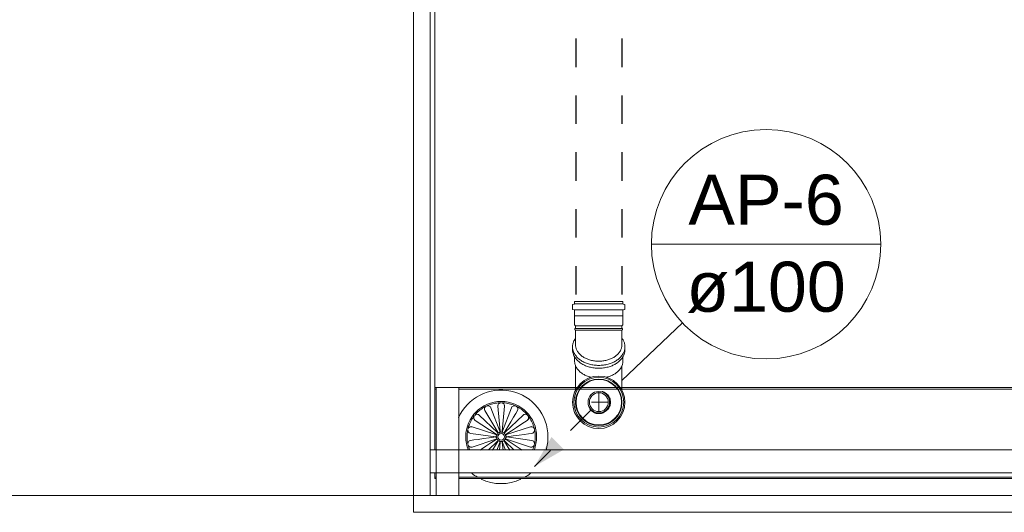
# Model space of a CAD drawing. Header units: millimetres. Extents: x 567 to 934, y -1 to 364.
# Tile 335 of 656: x 642.92 to 647.25, y 329.91 to 332.08. Entities that reach past the tile are written whole.
import ezdxf

# ---------------------------------------------------------------- set-up
doc = ezdxf.new("R2010")
doc.units = ezdxf.units.MM
doc.header["$MEASUREMENT"] = 0
doc.linetypes.add('JIS_02_1.2', pattern=[0.25, 0.125, -0.125])
doc.linetypes.add('NULL', pattern=[0])
for name, color, linetype, lineweight in [('AP-Condutos', 14, 'JIS_02_1.2', 25), ('AP-Indicação coluna', 14, 'Continuous', 13), ('Simbolos', 14, 'Continuous', 20), ('Simbolos_int', 14, 'Continuous', 15)]:
    doc.layers.add(name, color=color, linetype=linetype, lineweight=lineweight)
doc.layers.add('ARQ FINA', color=8, linetype='Continuous')
doc.styles.add('Arial', font='arial.ttf')

msp = doc.modelspace()

# ---------------------------------------------------------------- hatches: boundary and pattern name
at = {"layer": 'AP-Condutos', "linetype": 'Continuous'}
msp.add_hatch(color=151, dxfattribs=at).paths.add_polyline_path([(645.1854, 330.1107), (645.3153, 330.1857), (645.2604, 330.2406)])

# ---------------------------------------------------------------- linework, layer by layer
at = {"layer": 'AP-Condutos'}
for p, q in [((645.3667, 333.7422), (645.3667, 330.8357)), ((645.5699, 333.7422), (645.5699, 330.8357))]:
    msp.add_line(p, q, dxfattribs=at)
msp.add_lwpolyline([(645.4329, 330.3582), (645.1854, 330.1107)], dxfattribs=at)
msp.add_circle((645.4683, 330.3935), 0.05, dxfattribs=at)
at = {"layer": 'AP-Indicação coluna'}
for p, q in [((645.6993, 331.088), (646.7077, 331.088)), ((645.8369, 330.7418), (645.5696, 330.4893))]:
    msp.add_line(p, q, dxfattribs=at)
msp.add_circle((646.2035, 331.088), 0.5042, dxfattribs=at)
msp.add_circle((646.2035, 331.088), 0.5042, dxfattribs=at)
at = {"layer": 'ARQ FINA', "lineweight": 5}
for p, q in [((644.7471, 334.6552), (644.7471, 330.4575)), ((644.7271, 329.9835), (644.7271, 334.2552)), ((644.6531, 334.1812), (644.6531, 329.9095)), ((644.7471, 330.4575), (658.7511, 330.4575)), ((644.7471, 330.1835), (644.7471, 330.4575)), ((644.7531, 329.9835), (644.7531, 330.4575)), ((644.8531, 329.9835), (644.8531, 330.4575)), ((644.7531, 330.4512), (644.7471, 330.4512)), ((658.6451, 330.4512), (644.8531, 330.4512)), ((645.0329, 330.2655), (644.994, 330.3694)), ((645.0241, 330.3763), (645.0341, 330.2658)), ((645.0441, 330.2658), (645.0541, 330.3763)), ((645.0842, 330.3694), (645.0453, 330.2655)), ((645.023, 330.2604), (644.9428, 330.3371)), ((644.967, 330.3564), (645.0239, 330.2612)), ((645.1353, 330.3371), (645.0552, 330.2604)), ((645.0162, 330.2515), (644.9108, 330.2859)), ((644.9241, 330.3137), (645.0167, 330.2527)), ((645.1674, 330.2859), (645.062, 330.2515)), ((644.9054, 330.2564), (645.0141, 330.2418)), ((645.0141, 330.2406), (645.007, 330.2398)), ((645.0141, 330.2418), (645.0071, 330.2427)), ((645.0641, 330.2418), (645.0712, 330.2426)), ((645.1741, 330.2258), (645.0641, 330.2406)), ((645.0641, 330.2406), (645.0712, 330.2396)), ((644.9108, 330.1965), (645.0162, 330.2309)), ((644.984, 330.1847), (645.023, 330.222)), ((645.0203, 330.1833), (645.0329, 330.2169)), ((645.0341, 330.2166), (645.0311, 330.1833)), ((645.0471, 330.1833), (645.0441, 330.2166)), ((645.0453, 330.2169), (645.0579, 330.1833)), ((645.077, 330.1832), (645.0543, 330.2212)), ((645.0552, 330.222), (645.0942, 330.1847)), ((645.132, 330.1832), (645.0614, 330.2298)), ((645.062, 330.2309), (645.1674, 330.1965)), ((658.0591, 330.1835), (644.7271, 330.1835)), ((658.0591, 330.0835), (644.7271, 330.0835)), ((644.7471, 330.0575), (644.7471, 330.0835)), ((644.7531, 330.0639), (644.7471, 330.0639)), ((644.7531, 330.0575), (644.7471, 330.0575)), ((658.6451, 330.0639), (644.8531, 330.0639)), ((658.6451, 330.0575), (644.8531, 330.0575)), ((637.2497, 329.9835), (671.0908, 329.9835)), ((658.7711, 329.9835), (644.7271, 329.9835)), ((644.6531, 329.9095), (658.8451, 329.9095))]:
    msp.add_line(p, q, dxfattribs=at)
for points in [[(644.9727, 330.3757), (644.9674, 330.373), (644.9622, 330.37), (644.9571, 330.3668), (644.9521, 330.3634), (644.9473, 330.3599), (644.9427, 330.3561), (644.9381, 330.3521), (644.9338, 330.348), (644.9296, 330.3437), (644.9256, 330.3393), (644.9227, 330.3358)], [(644.967, 330.3564), (644.9658, 330.3601), (644.9655, 330.3636), (644.9661, 330.367), (644.9673, 330.3699), (644.9681, 330.3713), (644.9685, 330.3719), (644.969, 330.3725), (644.9695, 330.3731), (644.97, 330.3736), (644.9706, 330.3741), (644.9711, 330.3746), (644.9715, 330.3749), (644.972, 330.3752), (644.9727, 330.3757)], [(645.0377, 330.3912), (645.0317, 330.391), (645.0257, 330.3906), (645.0197, 330.3899), (645.0138, 330.3891), (645.0079, 330.3879), (645.0021, 330.3866), (644.9963, 330.385), (644.9906, 330.3831), (644.9849, 330.3811), (644.9794, 330.3788), (644.9753, 330.377)], [(644.9753, 330.377), (644.9767, 330.3774), (644.9771, 330.3775), (644.9775, 330.3776), (644.9786, 330.3778), (644.9798, 330.3779), (644.9803, 330.3779), (644.9809, 330.3779), (644.9821, 330.3778), (644.9832, 330.3776), (644.9863, 330.3767), (644.9892, 330.3751), (644.9919, 330.3726), (644.994, 330.3694)], [(644.994, 330.3694), (644.9904, 330.3742)], [(645.0241, 330.3763), (645.0246, 330.3801), (645.0259, 330.3834), (645.0278, 330.3862), (645.0302, 330.3884), (645.0315, 330.3892), (645.0322, 330.3896), (645.0329, 330.3899), (645.0336, 330.3902), (645.0343, 330.3905), (645.035, 330.3907), (645.0357, 330.3909), (645.0363, 330.391), (645.0368, 330.3911), (645.0377, 330.3912)], [(645.0253, 330.3821), (645.0241, 330.3763)], [(645.1029, 330.377), (645.0974, 330.3794), (645.0918, 330.3816), (645.0862, 330.3836), (645.0804, 330.3854), (645.0747, 330.3869), (645.0688, 330.3882), (645.0629, 330.3893), (645.0569, 330.3901), (645.051, 330.3907), (645.045, 330.3911), (645.0405, 330.3912)], [(645.0405, 330.3912), (645.0419, 330.391), (645.0424, 330.3909), (645.0428, 330.3908), (645.0439, 330.3905), (645.0449, 330.3901), (645.0455, 330.3898), (645.046, 330.3896), (645.047, 330.389), (645.048, 330.3884), (645.0503, 330.3862), (645.0523, 330.3834), (645.0536, 330.3801), (645.0541, 330.3763)], [(645.0541, 330.3763), (645.0529, 330.3821)], [(645.0842, 330.3694), (645.0863, 330.3726), (645.0889, 330.3751), (645.0919, 330.3767), (645.0949, 330.3776), (645.0965, 330.3778), (645.0973, 330.3779), (645.098, 330.3779), (645.0988, 330.3778), (645.0996, 330.3778), (645.1003, 330.3777), (645.1009, 330.3775), (645.1015, 330.3774), (645.102, 330.3772), (645.1029, 330.377)], [(645.0878, 330.3742), (645.0842, 330.3694)], [(645.1555, 330.3358), (645.1516, 330.3404), (645.1475, 330.3448), (645.1433, 330.3491), (645.1389, 330.3532), (645.1344, 330.3571), (645.1296, 330.3608), (645.1248, 330.3643), (645.1198, 330.3676), (645.1147, 330.3708), (645.1094, 330.3737), (645.1055, 330.3757)], [(645.1055, 330.3757), (645.1066, 330.3749), (645.107, 330.3747), (645.1074, 330.3744), (645.1082, 330.3736), (645.109, 330.3728), (645.1093, 330.3724), (645.1097, 330.3719), (645.1103, 330.371), (645.1109, 330.3699), (645.1121, 330.367), (645.1127, 330.3636), (645.1124, 330.3601), (645.1112, 330.3564)], [(644.9209, 330.3336), (644.9173, 330.3288), (644.9139, 330.3239), (644.9107, 330.3188), (644.9077, 330.3136), (644.9049, 330.3083), (644.9024, 330.3029), (644.9, 330.2974), (644.8979, 330.2918), (644.896, 330.2861), (644.8943, 330.2803), (644.8932, 330.276)], [(644.9241, 330.3137), (644.9214, 330.3165), (644.9197, 330.3196), (644.9187, 330.3228), (644.9185, 330.326), (644.9187, 330.3276), (644.9188, 330.3283), (644.919, 330.3291), (644.9192, 330.3298), (644.9194, 330.3305), (644.9197, 330.3312), (644.9199, 330.3318), (644.9202, 330.3324), (644.9205, 330.3328), (644.9209, 330.3336)], [(644.9227, 330.3358), (644.9238, 330.3368), (644.9241, 330.3371), (644.9245, 330.3374), (644.9254, 330.338), (644.9264, 330.3386), (644.9269, 330.3389), (644.9274, 330.3391), (644.9284, 330.3395), (644.9296, 330.3399), (644.9327, 330.3404), (644.9361, 330.3402), (644.9395, 330.3391), (644.9428, 330.3371)], [(644.9428, 330.3371), (644.9375, 330.3399)], [(644.9655, 330.3622), (644.967, 330.3564)], [(645.1112, 330.3564), (645.1037, 330.3438), (645.0938, 330.3272), (645.0819, 330.3075), (645.0686, 330.2852), (645.0542, 330.2612)], [(645.1112, 330.3564), (645.1127, 330.3622)], [(645.1353, 330.3371), (645.1387, 330.3391), (645.1421, 330.3402), (645.1454, 330.3404), (645.1486, 330.3399), (645.1501, 330.3394), (645.1508, 330.3391), (645.1515, 330.3388), (645.1522, 330.3384), (645.1528, 330.338), (645.1534, 330.3376), (645.154, 330.3372), (645.1544, 330.3368), (645.1548, 330.3365), (645.1555, 330.3358)], [(645.1407, 330.3399), (645.1353, 330.3371)], [(645.1572, 330.3336), (645.158, 330.3324), (645.1582, 330.332), (645.1584, 330.3316), (645.1588, 330.3305), (645.1591, 330.3294), (645.1593, 330.3289), (645.1594, 330.3283), (645.1596, 330.3272), (645.1597, 330.326), (645.1595, 330.3228), (645.1585, 330.3196), (645.1567, 330.3165), (645.154, 330.3137)], [(645.185, 330.276), (645.1835, 330.2818), (645.1818, 330.2875), (645.1798, 330.2932), (645.1776, 330.2988), (645.1752, 330.3043), (645.1726, 330.3097), (645.1697, 330.3149), (645.1667, 330.3201), (645.1634, 330.3251), (645.16, 330.33), (645.1572, 330.3336)], [(644.8932, 330.276), (644.8937, 330.2773), (644.8939, 330.2777), (644.8941, 330.2781), (644.8946, 330.2791), (644.8953, 330.28), (644.8956, 330.2805), (644.896, 330.2809), (644.8967, 330.2818), (644.8976, 330.2826), (644.9002, 330.2844), (644.9034, 330.2857), (644.9069, 330.2862), (644.9108, 330.2859)], [(644.9108, 330.2859), (644.9048, 330.286)], [(644.9203, 330.3183), (644.9241, 330.3137)], [(645.154, 330.3137), (645.1418, 330.3056), (645.1257, 330.295), (645.1065, 330.2823), (645.0848, 330.268), (645.0614, 330.2527)], [(645.154, 330.3137), (645.1579, 330.3183)], [(645.1674, 330.2859), (645.1713, 330.2862), (645.1748, 330.2857), (645.1779, 330.2844), (645.1806, 330.2826), (645.1817, 330.2815), (645.1822, 330.2809), (645.1827, 330.2803), (645.1831, 330.2797), (645.1836, 330.2791), (645.1839, 330.2784), (645.1842, 330.2778), (645.1845, 330.2773), (645.1847, 330.2768), (645.185, 330.276)], [(645.1734, 330.286), (645.1674, 330.2859)], [(644.8925, 330.2732), (644.8914, 330.2673), (644.8905, 330.2614), (644.8898, 330.2554), (644.8893, 330.2494), (644.8891, 330.2434), (644.8891, 330.2412)], [(644.8891, 330.2412), (644.8892, 330.2352), (644.8896, 330.2292), (644.8902, 330.2232), (644.891, 330.2173), (644.8921, 330.2114), (644.8925, 330.2092)], [(644.9054, 330.2564), (644.9014, 330.2575), (644.8981, 330.2595), (644.8956, 330.262), (644.8938, 330.2649), (644.8932, 330.2664), (644.893, 330.2672), (644.8928, 330.268), (644.8926, 330.2688), (644.8925, 330.2696), (644.8924, 330.2703), (644.8924, 330.271), (644.8924, 330.2717), (644.8924, 330.2722), (644.8925, 330.2732)], [(644.8989, 330.2589), (644.9013, 330.2575), (644.9054, 330.2564)], [(644.9041, 330.2258), (644.9187, 330.2277), (644.9377, 330.2303), (644.9606, 330.2334), (644.9863, 330.2369), (645.0141, 330.2406)], [(645.0162, 330.2515), (645.0176, 330.2508), (645.0183, 330.2503), (645.0188, 330.2496), (645.019, 330.2493), (645.0192, 330.2489), (645.0195, 330.2481), (645.0196, 330.2477), (645.0196, 330.2473), (645.0196, 330.2465), (645.0196, 330.246), (645.0195, 330.2455), (645.0193, 330.245), (645.0191, 330.2445), (645.0189, 330.2441), (645.0186, 330.2437), (645.0182, 330.2433), (645.0179, 330.2429), (645.0174, 330.2426), (645.017, 330.2424), (645.0161, 330.242), (645.0141, 330.2418)], [(645.0141, 330.2418), (645.0157, 330.2419), (645.0165, 330.2421), (645.0172, 330.2425), (645.0175, 330.2427), (645.0179, 330.2429), (645.0184, 330.2435)], [(645.0141, 330.2406), (645.0157, 330.2405), (645.0165, 330.2403), (645.0172, 330.2399), (645.0175, 330.2397), (645.0179, 330.2395), (645.0184, 330.2389), (645.0187, 330.2386), (645.0189, 330.2382), (645.0193, 330.2375), (645.0194, 330.237), (645.0196, 330.2365), (645.0196, 330.236), (645.0196, 330.2355), (645.0196, 330.235), (645.0195, 330.2345), (645.0194, 330.234), (645.0192, 330.2335), (645.0189, 330.233), (645.0187, 330.2326), (645.018, 330.2319), (645.0162, 330.2309)], [(645.0186, 330.2387), (645.0182, 330.2391), (645.0179, 330.2395), (645.0174, 330.2398), (645.017, 330.24), (645.0161, 330.2404), (645.0141, 330.2406)], [(645.0176, 330.2508), (645.0162, 330.2515)], [(645.023, 330.2604), (645.0239, 330.2591), (645.0243, 330.2584), (645.0244, 330.2576), (645.0245, 330.2572), (645.0245, 330.2568), (645.0244, 330.256), (645.0243, 330.2556), (645.0242, 330.2552), (645.0239, 330.2544), (645.0236, 330.254), (645.0233, 330.2536), (645.0229, 330.2532), (645.0225, 330.2529), (645.0221, 330.2526), (645.0216, 330.2523), (645.0212, 330.2521), (645.0207, 330.252), (645.0202, 330.2519), (645.0197, 330.2518), (645.0186, 330.2519), (645.0167, 330.2527)], [(645.0167, 330.2527), (645.0182, 330.252)], [(645.0239, 330.2591), (645.023, 330.2604)], [(645.0329, 330.2655), (645.0332, 330.2639), (645.0332, 330.2631), (645.033, 330.2623), (645.0329, 330.2619), (645.0327, 330.2616), (645.0323, 330.2609), (645.032, 330.2605), (645.0317, 330.2602), (645.0311, 330.2597), (645.0307, 330.2594), (645.0302, 330.2592), (645.0297, 330.259), (645.0292, 330.2589), (645.0287, 330.2588), (645.0282, 330.2588), (645.0277, 330.2588), (645.0272, 330.2589), (645.0267, 330.259), (645.0262, 330.2592), (645.0253, 330.2597), (645.0239, 330.2612)], [(645.0239, 330.2612), (645.025, 330.26)], [(645.0332, 330.2639), (645.0329, 330.2655)], [(645.0441, 330.2658), (645.0433, 330.2635), (645.0429, 330.263), (645.0425, 330.2626), (645.0415, 330.2619), (645.0399, 330.2613), (645.0383, 330.2613), (645.0367, 330.2619), (645.0354, 330.2629), (645.0345, 330.2642), (645.0341, 330.2658)], [(645.0341, 330.2658), (645.0345, 330.2642)], [(645.0437, 330.2642), (645.0441, 330.2658)], [(645.0542, 330.2612), (645.0532, 330.26), (645.0525, 330.2595), (645.0518, 330.2591), (645.0514, 330.259), (645.051, 330.2589), (645.0502, 330.2588), (645.0498, 330.2588), (645.0494, 330.2588), (645.0486, 330.259), (645.0481, 330.2592), (645.0476, 330.2594), (645.0472, 330.2596), (645.0468, 330.26), (645.0464, 330.2603), (645.046, 330.2607), (645.0457, 330.2611), (645.0455, 330.2616), (645.0453, 330.262), (645.0451, 330.2625), (645.045, 330.2635), (645.0453, 330.2655)], [(645.0453, 330.2655), (645.045, 330.2639)], [(645.0532, 330.26), (645.0542, 330.2612)], [(645.0614, 330.2527), (645.06, 330.252), (645.0591, 330.2518), (645.0583, 330.2518), (645.0579, 330.2519), (645.0575, 330.252), (645.0567, 330.2522), (645.0564, 330.2524), (645.056, 330.2526), (645.0554, 330.2531), (645.055, 330.2535), (645.0547, 330.2539), (645.0544, 330.2543), (645.0541, 330.2548), (645.054, 330.2553), (645.0538, 330.2558), (645.0537, 330.2563), (645.0537, 330.2568), (645.0537, 330.2573), (645.0538, 330.2578), (645.0541, 330.2588), (645.0552, 330.2604)], [(645.0552, 330.2604), (645.0542, 330.2591)], [(645.0641, 330.2418), (645.0625, 330.2419), (645.0617, 330.2421), (645.061, 330.2425), (645.0607, 330.2427), (645.0603, 330.2429), (645.0597, 330.2435), (645.0595, 330.2438), (645.0593, 330.2442), (645.0589, 330.2449), (645.0587, 330.2454), (645.0586, 330.2459), (645.0585, 330.2464), (645.0585, 330.2469), (645.0586, 330.2474), (645.0587, 330.2479), (645.0588, 330.2484), (645.059, 330.2489), (645.0592, 330.2494), (645.0595, 330.2498), (645.0602, 330.2505), (645.062, 330.2515)], [(645.062, 330.2309), (645.0605, 330.2316), (645.0599, 330.2322), (645.0594, 330.2328), (645.0592, 330.2331), (645.059, 330.2335), (645.0587, 330.2343), (645.0586, 330.2347), (645.0586, 330.2351), (645.0585, 330.2359), (645.0586, 330.2364), (645.0587, 330.2369), (645.0589, 330.2374), (645.0591, 330.2379), (645.0593, 330.2383), (645.0596, 330.2387), (645.0599, 330.2391), (645.0603, 330.2395), (645.0607, 330.2398), (645.0612, 330.24), (645.0621, 330.2404), (645.0641, 330.2406)], [(645.0596, 330.2437), (645.0599, 330.2433), (645.0603, 330.2429), (645.0607, 330.2426), (645.0612, 330.2424), (645.0621, 330.242), (645.0641, 330.2418)], [(645.0641, 330.2406), (645.0625, 330.2405), (645.0617, 330.2403), (645.061, 330.2399), (645.0607, 330.2397), (645.0603, 330.2395), (645.0597, 330.2389)], [(645.06, 330.252), (645.0614, 330.2527)], [(645.062, 330.2515), (645.0605, 330.2508)], [(645.1741, 330.2566), (645.1595, 330.2547), (645.1404, 330.2521), (645.1176, 330.249), (645.0918, 330.2455), (645.0641, 330.2418)], [(645.1856, 330.2732), (645.1858, 330.2718), (645.1858, 330.2713), (645.1858, 330.2709), (645.1857, 330.2698), (645.1855, 330.2686), (645.1854, 330.2681), (645.1853, 330.2675), (645.185, 330.2664), (645.1845, 330.2653), (645.1829, 330.2625), (645.1807, 330.26), (645.1777, 330.258), (645.1741, 330.2566)], [(645.1741, 330.2566), (645.1796, 330.2591)], [(645.1891, 330.2412), (645.189, 330.2472), (645.1886, 330.2532), (645.188, 330.2592), (645.1872, 330.2651), (645.1861, 330.271), (645.1856, 330.2732)], [(645.1856, 330.2092), (645.1868, 330.2151), (645.1877, 330.221), (645.1884, 330.227), (645.1889, 330.233), (645.1891, 330.239), (645.1891, 330.2412)], [(644.8925, 330.2092), (644.8924, 330.2106), (644.8924, 330.2111), (644.8924, 330.2116), (644.8925, 330.2126), (644.8927, 330.2138), (644.8928, 330.2143), (644.8929, 330.2149), (644.8932, 330.216), (644.8937, 330.2171), (644.8952, 330.2199), (644.8975, 330.2224), (644.9004, 330.2244), (644.9041, 330.2258)], [(644.8932, 330.2064), (644.8947, 330.2006), (644.8964, 330.1949), (644.8984, 330.1892), (644.9006, 330.1836)], [(644.9108, 330.1965), (644.9069, 330.1962), (644.9034, 330.1967), (644.9002, 330.198), (644.8976, 330.1998), (644.8965, 330.2009), (644.896, 330.2015), (644.8955, 330.2021), (644.895, 330.2027), (644.8946, 330.2033), (644.8942, 330.204), (644.8939, 330.2046), (644.8937, 330.2051), (644.8935, 330.2056), (644.8932, 330.2064)], [(644.9041, 330.2258), (644.8986, 330.2233)], [(644.9048, 330.1964), (644.9108, 330.1965)], [(644.9462, 330.1832), (644.9525, 330.1874), (644.9717, 330.2001), (644.9934, 330.2144), (645.0168, 330.2297)], [(645.0013, 330.1832), (645.0096, 330.1972), (645.0239, 330.2212)], [(645.0162, 330.2309), (645.0176, 330.2316)], [(645.0168, 330.2297), (645.0182, 330.2304), (645.019, 330.2306), (645.0199, 330.2306), (645.0203, 330.2305), (645.0207, 330.2304), (645.0214, 330.2302), (645.0218, 330.23), (645.0222, 330.2298), (645.0228, 330.2293), (645.0232, 330.2289), (645.0235, 330.2285), (645.0238, 330.2281), (645.024, 330.2276), (645.0242, 330.2272), (645.0244, 330.2267), (645.0245, 330.2262), (645.0245, 330.2256), (645.0245, 330.2251), (645.0244, 330.2246), (645.0241, 330.2236), (645.023, 330.222)], [(645.0182, 330.2304), (645.0168, 330.2297)], [(645.023, 330.222), (645.0239, 330.2233)], [(645.0239, 330.2212), (645.025, 330.2224), (645.0256, 330.2229), (645.0264, 330.2233), (645.0268, 330.2234), (645.0272, 330.2235), (645.028, 330.2236), (645.0284, 330.2236), (645.0288, 330.2236), (645.0296, 330.2234), (645.0301, 330.2232), (645.0306, 330.223), (645.031, 330.2228), (645.0314, 330.2225), (645.0318, 330.2221), (645.0321, 330.2217), (645.0324, 330.2213), (645.0327, 330.2208), (645.0329, 330.2204), (645.0331, 330.2199), (645.0332, 330.2189), (645.0329, 330.2169)], [(645.025, 330.2224), (645.0239, 330.2212)], [(645.0329, 330.2169), (645.0332, 330.2185)], [(645.0341, 330.2166), (645.0349, 330.2189), (645.0353, 330.2194), (645.0357, 330.2198), (645.0367, 330.2205), (645.0383, 330.2211), (645.0399, 330.2211), (645.0415, 330.2205), (645.0428, 330.2195), (645.0437, 330.2182), (645.0441, 330.2166)], [(645.0345, 330.2182), (645.0341, 330.2166)], [(645.0441, 330.2166), (645.0437, 330.2182)], [(645.0453, 330.2169), (645.045, 330.2185), (645.045, 330.2193), (645.0452, 330.2201), (645.0453, 330.2205), (645.0455, 330.2208), (645.0459, 330.2215), (645.0462, 330.2219), (645.0465, 330.2222), (645.0471, 330.2227), (645.0475, 330.223), (645.048, 330.2232), (645.0485, 330.2234), (645.049, 330.2235), (645.0495, 330.2236), (645.05, 330.2236), (645.0505, 330.2236), (645.051, 330.2235), (645.0515, 330.2234), (645.052, 330.2232), (645.0529, 330.2227), (645.0543, 330.2212)], [(645.045, 330.2185), (645.0453, 330.2169)], [(645.0543, 330.2212), (645.0532, 330.2224)], [(645.0552, 330.222), (645.0542, 330.2233), (645.0539, 330.224), (645.0537, 330.2248), (645.0537, 330.2252), (645.0537, 330.2256), (645.0538, 330.2265), (645.0539, 330.2269), (645.054, 330.2272), (645.0543, 330.228), (645.0546, 330.2284), (645.0549, 330.2288), (645.0553, 330.2292), (645.0557, 330.2295), (645.0561, 330.2298), (645.0566, 330.2301), (645.057, 330.2303), (645.0575, 330.2304), (645.058, 330.2305), (645.0585, 330.2306), (645.0596, 330.2305), (645.0614, 330.2298)], [(645.0542, 330.2233), (645.0552, 330.222)], [(645.0614, 330.2298), (645.06, 330.2304)], [(645.0605, 330.2316), (645.062, 330.2309)], [(645.185, 330.2064), (645.1845, 330.2051), (645.1843, 330.2047), (645.1841, 330.2043), (645.1836, 330.2033), (645.1829, 330.2024), (645.1826, 330.2019), (645.1822, 330.2015), (645.1814, 330.2006), (645.1806, 330.1998), (645.1779, 330.198), (645.1748, 330.1967), (645.1713, 330.1962), (645.1674, 330.1965)], [(645.1674, 330.1965), (645.1734, 330.1964)], [(645.1741, 330.2258), (645.1777, 330.2244), (645.1807, 330.2224), (645.1829, 330.2199), (645.1845, 330.2171), (645.1851, 330.2156), (645.1853, 330.2149), (645.1855, 330.2142), (645.1856, 330.2134), (645.1857, 330.2126), (645.1857, 330.2119), (645.1858, 330.2112), (645.1858, 330.2106), (645.1857, 330.2101), (645.1856, 330.2092)], [(645.1796, 330.2233), (645.1741, 330.2258)], [(645.1782, 330.185), (645.1803, 330.1907), (645.1822, 330.1963), (645.1839, 330.2021), (645.185, 330.2064)]]:
    msp.add_lwpolyline(points, dxfattribs=at)
for radius, start, end in [(0.2057, 0, 155.9101), (0.1557, 0, 180), (0.1557, 180, 201.7861), (0.0141, 0, 180), (0.0141, 180, 0), (0.1557, 338.2139, 0), (0.2057, 343.5988, 0), (0.2057, 231.0921, 239.6283), (0.2057, 300.3717, 308.9079), (0.2057, 244.5398, 295.0095)]:
    msp.add_arc((645.0391, 330.2412), radius, start, end, dxfattribs=at)
at = {"layer": 'Simbolos'}
for p, q in [((645.3526, 330.8214), (645.3526, 330.8025)), ((645.3541, 330.8234), (645.3599, 330.8249)), ((645.3544, 330.8005), (645.3596, 330.8001)), ((645.3614, 330.8357), (645.3614, 330.8269)), ((645.3614, 330.8357), (645.5744, 330.8357)), ((645.5744, 330.8357), (645.5744, 330.8269)), ((645.5817, 330.8234), (645.5759, 330.8249)), ((645.5814, 330.8005), (645.5762, 330.8001)), ((645.5832, 330.8214), (645.5832, 330.8025)), ((645.3614, 330.7981), (645.3614, 330.7739)), ((645.3614, 330.7739), (645.3619, 330.7734)), ((645.3619, 330.7734), (645.3619, 330.7339)), ((645.5744, 330.7739), (645.5739, 330.7734)), ((645.5739, 330.7734), (645.5739, 330.7339)), ((645.5744, 330.7981), (645.5744, 330.7739)), ((645.3619, 330.7339), (645.3663, 330.7295)), ((645.3663, 330.7171), (645.3633, 330.7169)), ((645.3633, 330.7169), (645.3633, 330.711)), ((645.3663, 330.7295), (645.3663, 330.7171)), ((645.5739, 330.7339), (645.5695, 330.7295)), ((645.5695, 330.7295), (645.5695, 330.7171)), ((645.5695, 330.7171), (645.5725, 330.7169)), ((645.5725, 330.7169), (645.5725, 330.711)), ((645.3663, 330.7107), (645.3633, 330.711)), ((645.3663, 330.7107), (645.3663, 330.6521)), ((645.5695, 330.7107), (645.5725, 330.711)), ((645.5695, 330.7107), (645.5695, 330.6544)), ((645.3527, 330.6244), (645.3527, 330.6369)), ((645.5833, 330.6244), (645.5833, 330.6369)), ((645.362, 330.5927), (645.362, 330.5742)), ((645.574, 330.5927), (645.574, 330.5742)), ((645.3664, 330.5529), (645.3664, 330.4475)), ((645.5696, 330.5529), (645.5696, 330.4475))]:
    msp.add_line(p, q, dxfattribs=at)
for points in [[(645.3541, 330.8234), (645.3538, 330.8233), (645.3535, 330.8231), (645.3533, 330.823), (645.3531, 330.8227), (645.3529, 330.8225), (645.3528, 330.8223), (645.3527, 330.822), (645.3526, 330.8217), (645.3526, 330.8214)], [(645.3526, 330.8025), (645.3526, 330.8022), (645.3527, 330.8019), (645.3528, 330.8016), (645.353, 330.8013), (645.3532, 330.8011), (645.3535, 330.8008), (645.3538, 330.8007), (645.3541, 330.8006), (645.3544, 330.8005)], [(645.3614, 330.7981), (645.3613, 330.7984), (645.3613, 330.7987), (645.3611, 330.799), (645.361, 330.7993), (645.3607, 330.7995), (645.3605, 330.7997), (645.3602, 330.7999), (645.3599, 330.8), (645.3595, 330.8001)], [(645.3599, 330.8249), (645.3602, 330.825), (645.3604, 330.8252), (645.3607, 330.8253), (645.3609, 330.8255), (645.361, 330.8258), (645.3612, 330.826), (645.3613, 330.8263), (645.3613, 330.8266), (645.3614, 330.8269)], [(645.5744, 330.8269), (645.5744, 330.8266), (645.5745, 330.8263), (645.5746, 330.826), (645.5747, 330.8258), (645.5749, 330.8255), (645.5751, 330.8253), (645.5753, 330.8252), (645.5756, 330.825), (645.5759, 330.8249)], [(645.5762, 330.8001), (645.5759, 330.8), (645.5756, 330.7999), (645.5753, 330.7997), (645.575, 330.7995), (645.5748, 330.7993), (645.5746, 330.799), (645.5745, 330.7987), (645.5744, 330.7984), (645.5744, 330.7981)], [(645.5813, 330.8005), (645.5817, 330.8006), (645.582, 330.8007), (645.5823, 330.8008), (645.5825, 330.8011), (645.5828, 330.8013), (645.5829, 330.8016), (645.5831, 330.8019), (645.5831, 330.8022), (645.5832, 330.8025)], [(645.5832, 330.8214), (645.5831, 330.8217), (645.5831, 330.822), (645.583, 330.8223), (645.5828, 330.8225), (645.5827, 330.8227), (645.5825, 330.823), (645.5822, 330.8231), (645.582, 330.8233), (645.5817, 330.8234)], [(645.3663, 330.6749), (645.3656, 330.674), (645.365, 330.6731), (645.3643, 330.6722), (645.3637, 330.6712), (645.3631, 330.6703), (645.3625, 330.6694), (645.3619, 330.6684), (645.3613, 330.6675), (645.3608, 330.6665)], [(645.5753, 330.6665), (645.5747, 330.6675), (645.5741, 330.6685), (645.5735, 330.6695), (645.5728, 330.6705), (645.5722, 330.6715), (645.5715, 330.6724), (645.5709, 330.6734), (645.5702, 330.6743), (645.5695, 330.6753)], [(645.3608, 330.6665), (645.3591, 330.6635), (645.3576, 330.6604), (645.3563, 330.6572), (645.3552, 330.6539), (645.3543, 330.6506), (645.3536, 330.6472), (645.3531, 330.6438), (645.3528, 330.6404), (645.3527, 330.6369)], [(645.3527, 330.6369), (645.3528, 330.6335), (645.3531, 330.63), (645.3536, 330.6266), (645.3543, 330.6232), (645.3552, 330.6199), (645.3563, 330.6167), (645.3576, 330.6135), (645.3591, 330.6103), (645.3608, 330.6073)], [(645.5833, 330.6369), (645.5832, 330.6404), (645.5829, 330.6438), (645.5824, 330.6472), (645.5817, 330.6506), (645.5808, 330.6539), (645.5797, 330.6572), (645.5784, 330.6604), (645.5769, 330.6635), (645.5753, 330.6665)], [(645.5753, 330.6073), (645.5769, 330.6103), (645.5784, 330.6135), (645.5797, 330.6167), (645.5808, 330.6199), (645.5817, 330.6232), (645.5824, 330.6266), (645.5829, 330.63), (645.5832, 330.6335), (645.5833, 330.6369)], [(645.3527, 330.6244), (645.3528, 330.621), (645.3531, 330.6175), (645.3536, 330.6141), (645.3543, 330.6107), (645.3552, 330.6074), (645.3563, 330.6042), (645.3576, 330.601), (645.3591, 330.5978), (645.3608, 330.5948)], [(645.3608, 330.6073), (645.363, 330.6037), (645.3654, 330.6002), (645.368, 330.5968), (645.3707, 330.5935), (645.3736, 330.5904), (645.3766, 330.5874), (645.3798, 330.5845), (645.3831, 330.5818), (645.3865, 330.5793)], [(645.3608, 330.5948), (645.363, 330.5912), (645.3654, 330.5877), (645.368, 330.5843), (645.3707, 330.581), (645.3736, 330.5779), (645.3766, 330.5749), (645.3798, 330.572), (645.3831, 330.5693), (645.3865, 330.5668)], [(645.5496, 330.5793), (645.553, 330.5818), (645.5563, 330.5845), (645.5594, 330.5874), (645.5625, 330.5904), (645.5653, 330.5935), (645.5681, 330.5968), (645.5706, 330.6002), (645.5731, 330.6037), (645.5753, 330.6073)], [(645.5496, 330.5668), (645.553, 330.5693), (645.5563, 330.572), (645.5594, 330.5749), (645.5625, 330.5779), (645.5653, 330.581), (645.5681, 330.5843), (645.5706, 330.5877), (645.5731, 330.5912), (645.5753, 330.5948)], [(645.5753, 330.5948), (645.5769, 330.5978), (645.5784, 330.601), (645.5797, 330.6042), (645.5808, 330.6074), (645.5817, 330.6107), (645.5824, 330.6141), (645.5829, 330.6175), (645.5832, 330.621), (645.5833, 330.6244)], [(645.362, 330.5742), (645.3621, 330.571), (645.3624, 330.5679), (645.3629, 330.5647), (645.3635, 330.5616), (645.3643, 330.5586), (645.3654, 330.5555), (645.3665, 330.5526), (645.3679, 330.5497), (645.3694, 330.547)], [(645.3694, 330.547), (645.3715, 330.5436), (645.3737, 330.5404), (645.376, 330.5373), (645.3786, 330.5343), (645.3812, 330.5314), (645.384, 330.5286), (645.3869, 330.526), (645.3899, 330.5235), (645.3931, 330.5212)], [(645.3865, 330.5793), (645.3902, 330.5768), (645.3939, 330.5744), (645.3978, 330.5722), (645.4017, 330.5701), (645.4057, 330.5682), (645.4098, 330.5664), (645.4139, 330.5648), (645.4181, 330.5633), (645.4224, 330.5619)], [(645.3865, 330.5668), (645.3902, 330.5643), (645.3939, 330.5619), (645.3978, 330.5597), (645.4017, 330.5576), (645.4057, 330.5557), (645.4098, 330.5539), (645.4139, 330.5523), (645.4181, 330.5508), (645.4224, 330.5494)], [(645.4224, 330.5619), (645.4273, 330.5606), (645.4323, 330.5594), (645.4373, 330.5583), (645.4424, 330.5574), (645.4475, 330.5567), (645.4526, 330.5561), (645.4577, 330.5557), (645.4629, 330.5555), (645.468, 330.5554)], [(645.4224, 330.5494), (645.4273, 330.5481), (645.4323, 330.5469), (645.4373, 330.5458), (645.4424, 330.5449), (645.4475, 330.5442), (645.4526, 330.5436), (645.4577, 330.5432), (645.4629, 330.543), (645.468, 330.5429)], [(645.468, 330.5554), (645.4732, 330.5555), (645.4783, 330.5557), (645.4834, 330.5561), (645.4886, 330.5567), (645.4936, 330.5574), (645.4987, 330.5583), (645.5037, 330.5594), (645.5087, 330.5606), (645.5137, 330.5619)], [(645.468, 330.5429), (645.4732, 330.543), (645.4783, 330.5432), (645.4834, 330.5436), (645.4886, 330.5442), (645.4936, 330.5449), (645.4987, 330.5458), (645.5037, 330.5469), (645.5087, 330.5481), (645.5137, 330.5494)], [(645.5137, 330.5619), (645.5179, 330.5633), (645.5221, 330.5648), (645.5263, 330.5664), (645.5303, 330.5682), (645.5343, 330.5701), (645.5383, 330.5722), (645.5421, 330.5744), (645.5459, 330.5768), (645.5496, 330.5793)], [(645.5137, 330.5494), (645.5179, 330.5508), (645.5221, 330.5523), (645.5263, 330.5539), (645.5303, 330.5557), (645.5343, 330.5576), (645.5383, 330.5597), (645.5421, 330.5619), (645.5459, 330.5643), (645.5496, 330.5668)], [(645.543, 330.5212), (645.5461, 330.5235), (645.5491, 330.526), (645.5521, 330.5286), (645.5548, 330.5314), (645.5575, 330.5343), (645.56, 330.5373), (645.5624, 330.5404), (645.5646, 330.5436), (645.5666, 330.547)], [(645.5666, 330.547), (645.5682, 330.5497), (645.5695, 330.5526), (645.5707, 330.5555), (645.5717, 330.5586), (645.5725, 330.5616), (645.5732, 330.5647), (645.5737, 330.5679), (645.5739, 330.571), (645.574, 330.5742)], [(645.3931, 330.5212), (645.3965, 330.5189), (645.3999, 330.5167), (645.4035, 330.5147), (645.4071, 330.5128), (645.4107, 330.511), (645.4145, 330.5093), (645.4183, 330.5078), (645.4221, 330.5065), (645.426, 330.5052)], [(645.426, 330.5052), (645.4269, 330.505), (645.4278, 330.5047), (645.4287, 330.5045), (645.4295, 330.5043), (645.4304, 330.504), (645.4313, 330.5038), (645.4322, 330.5036), (645.433, 330.5034), (645.4339, 330.5032)], [(645.5021, 330.5032), (645.503, 330.5034), (645.5039, 330.5036), (645.5048, 330.5038), (645.5057, 330.504), (645.5065, 330.5043), (645.5074, 330.5045), (645.5083, 330.5047), (645.5092, 330.505), (645.51, 330.5052)], [(645.51, 330.5052), (645.5139, 330.5065), (645.5178, 330.5078), (645.5216, 330.5093), (645.5253, 330.511), (645.529, 330.5128), (645.5326, 330.5147), (645.5361, 330.5167), (645.5396, 330.5189), (645.543, 330.5212)]]:
    msp.add_lwpolyline(points, dxfattribs=at)
for centre, radius in [((645.468, 330.393), 0.1153), ((645.4683, 330.3935), 0.1094), ((645.4683, 330.3935), 0.0414)]:
    msp.add_circle(centre, radius, dxfattribs=at)
at = {"layer": 'Simbolos_int'}
for p, q in [((645.3614, 330.8253), (645.5744, 330.8253)), ((645.3614, 330.7999), (645.5744, 330.7999)), ((645.5744, 330.7739), (645.3614, 330.7739)), ((645.5695, 330.7295), (645.3663, 330.7295)), ((645.5695, 330.7171), (645.3663, 330.7171)), ((645.5695, 330.7107), (645.3663, 330.7107)), ((645.468, 330.393), (645.468, 330.4379)), ((645.468, 330.393), (645.4368, 330.393)), ((645.468, 330.393), (645.5102, 330.393)), ((645.468, 330.393), (645.468, 330.3519))]:
    msp.add_line(p, q, dxfattribs=at)
for points in [[(645.3663, 330.6522), (645.3662, 330.6515), (645.3661, 330.6508), (645.3661, 330.6502), (645.366, 330.6495), (645.366, 330.6488), (645.366, 330.6482), (645.366, 330.6475), (645.3659, 330.6468), (645.3659, 330.6462)], [(645.3659, 330.6462), (645.366, 330.6431), (645.3663, 330.6401), (645.3667, 330.6371), (645.3674, 330.6341), (645.3682, 330.6311), (645.3691, 330.6282), (645.3703, 330.6254), (645.3716, 330.6226), (645.373, 330.62)], [(645.563, 330.62), (645.5645, 330.6226), (645.5658, 330.6254), (645.5669, 330.6282), (645.5679, 330.6311), (645.5687, 330.6341), (645.5693, 330.6371), (645.5698, 330.6401), (645.57, 330.6431), (645.5701, 330.6462)], [(645.5701, 330.6462), (645.5701, 330.6471), (645.5701, 330.648), (645.5701, 330.6489), (645.57, 330.6498), (645.5699, 330.6508), (645.5698, 330.6517), (645.5697, 330.6526), (645.5696, 330.6535), (645.5695, 330.6544)], [(645.373, 330.62), (645.375, 330.6167), (645.3772, 330.6136), (645.3794, 330.6106), (645.3818, 330.6077), (645.3844, 330.6049), (645.3871, 330.6023), (645.3899, 330.5998), (645.3928, 330.5974), (645.3958, 330.5951)], [(645.3958, 330.5951), (645.3991, 330.5929), (645.4024, 330.5908), (645.4058, 330.5888), (645.4093, 330.587), (645.4128, 330.5853), (645.4164, 330.5837), (645.4201, 330.5823), (645.4238, 330.581), (645.4276, 330.5798)], [(645.5085, 330.5798), (645.5122, 330.581), (645.5159, 330.5823), (645.5196, 330.5837), (645.5232, 330.5853), (645.5267, 330.587), (645.5302, 330.5888), (645.5336, 330.5908), (645.537, 330.5929), (645.5402, 330.5951)], [(645.5402, 330.5951), (645.5432, 330.5974), (645.5462, 330.5998), (645.549, 330.6023), (645.5516, 330.6049), (645.5542, 330.6077), (645.5566, 330.6106), (645.5589, 330.6136), (645.561, 330.6167), (645.563, 330.62)], [(645.4276, 330.5798), (645.432, 330.5786), (645.4364, 330.5775), (645.4409, 330.5766), (645.4453, 330.5758), (645.4499, 330.5751), (645.4544, 330.5746), (645.4589, 330.5743), (645.4635, 330.5741), (645.468, 330.574)], [(645.468, 330.574), (645.4726, 330.5741), (645.4771, 330.5743), (645.4817, 330.5746), (645.4862, 330.5751), (645.4907, 330.5758), (645.4952, 330.5766), (645.4997, 330.5775), (645.5041, 330.5786), (645.5085, 330.5798)]]:
    msp.add_lwpolyline(points, dxfattribs=at)
for centre, radius in [((645.468, 330.393), 0.1021), ((645.4683, 330.3935), 0.1), ((645.4683, 330.3935), 0.0473)]:
    msp.add_circle(centre, radius, dxfattribs=at)

# ---------------------------------------------------------------- texts
at = {"layer": 'AP-Indicação coluna', "linetype": 'NULL', "char_height": 0.22, "attachment_point": 8, "line_spacing_factor": 0.6, "style": 'Arial'}
for s, insert, width in [('AP-6', (646.2035, 331.1706), 1.366616), ('ø100', (646.2035, 330.7854), 1.400823)]:
    msp.add_mtext(s, dxfattribs=dict(at, insert=insert, width=width))

doc.saveas('drawing.dxf')
